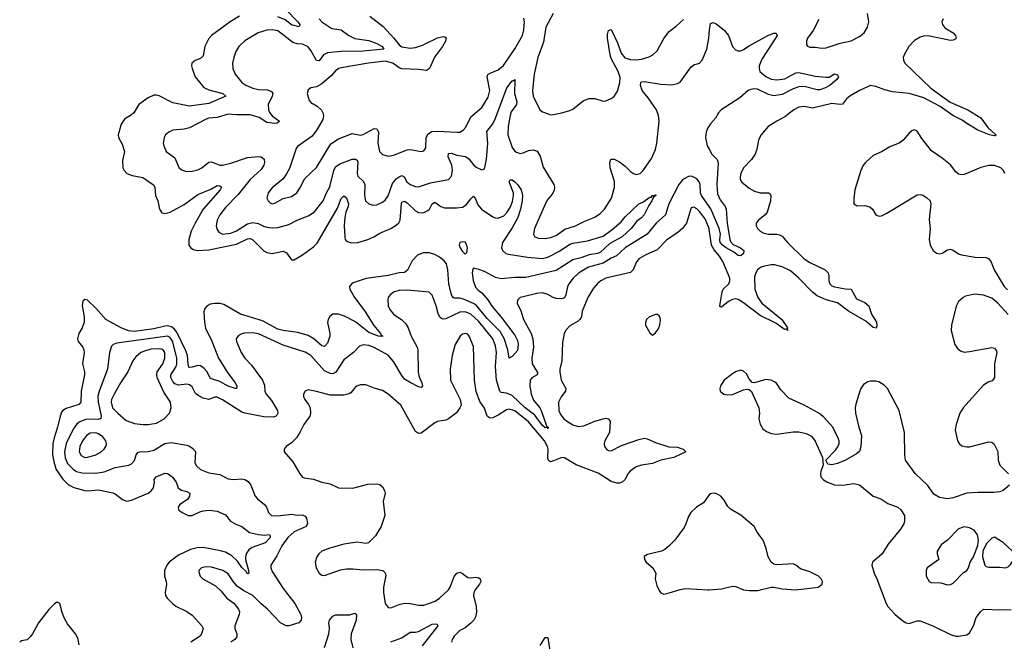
# Model space of a CAD drawing. Header units: inches. Extents: x 1954678 to 2060271, y 904822 to 1016299.
# Tile 364 of 403: x 2034998 to 2042141, y 993517 to 998025. Entities that reach past the tile are written whole.
import ezdxf

# ---------------------------------------------------------------- set-up
doc = ezdxf.new("R2010")
doc.units = ezdxf.units.IN
doc.header["$MEASUREMENT"] = 0
doc.layers.add('C0939', color=7, linetype='Continuous')
doc.layers.add('C0949', color=7, linetype='Continuous')

msp = doc.modelspace()

# ---------------------------------------------------------------- linework, layer by layer
at = {"layer": 'C0939', "color": 5}
for points, elevation in [([(2036842, 998190), (2037016.1, 998010), (2037030.3, 997990), (2037026, 997974), (2036970, 997987.6), (2036924, 998024), (2036870, 998045.5)], 440), ([(2036591.8, 998050), (2036524.6, 998010), (2036390, 997910.7), (2036370, 997888.4), (2036340.2, 997830), (2036330, 997762.4), (2036310, 997742.7), (2036271.5, 997728.5), (2036247.7, 997710), (2036244.4, 997690), (2036248.9, 997670), (2036271.1, 997610), (2036333.1, 997533.1), (2036370, 997515.9), (2036470.6, 997490), (2036492.7, 997470), (2036370, 997417.8), (2036230, 997397.4), (2036110, 997421.3), (2036010, 997472.4), (2035990, 997478.2), (2035970, 997477.2), (2035930, 997458.3), (2035862.6, 997410), (2035826.7, 997350), (2035810, 997334.7), (2035757.2, 997302.8), (2035732.8, 997267.2), (2035711.4, 997190), (2035714.7, 997170), (2035742.3, 997122.3), (2035759, 997070), (2035744.1, 997004.1), (2035744.9, 996950), (2035755.8, 996930), (2035774.9, 996910), (2035814.6, 996894.6), (2035890, 996881.2), (2035967.8, 996827.8), (2035978.5, 996810), (2035982.4, 996750), (2035999.6, 996710), (2036011.6, 996651.6), (2036030, 996624.9), (2036050, 996618.3), (2036090, 996628.7), (2036190, 996685), (2036290, 996756.4), (2036383.9, 996796.1), (2036430, 996822.8), (2036450, 996820.3), (2036463.1, 996810), (2036451.2, 996790), (2036330.1, 996650), (2036270, 996549.7), (2036242.8, 996490), (2036223.9, 996430), (2036225.6, 996390), (2036238.6, 996370), (2036257, 996357), (2036286, 996350), (2036370, 996355.6), (2036570, 996396), (2036650, 996436.3), (2036670, 996438.4), (2036690, 996427.7), (2036768, 996348), (2036790, 996335.3), (2036830, 996330.2), (2036910, 996346), (2036933.7, 996333.7), (2036970, 996282.4), (2036990, 996282), (2037050, 996319), (2037130, 996377.2), (2037155.7, 996404.3), (2037303.1, 996656.9), (2037330, 996727), (2037350, 996746.3), (2037370, 996733.4), (2037382.9, 996690), (2037380.1, 996670), (2037363.1, 996630), (2037355.7, 996590), (2037352.6, 996530), (2037355.7, 996450), (2037360.2, 996430), (2037370, 996417.6), (2037405.4, 996405.4), (2037452.1, 996407.9), (2037523.5, 996430), (2037566.9, 996450), (2037610, 996477.6), (2037690, 996510.2), (2037730, 996534), (2037747.8, 996552.2), (2037757, 996570), (2037767.2, 996692.8), (2037770, 996700.3), (2037790, 996709.3), (2037810, 996695.5), (2037870, 996637.4), (2037890, 996627.5), (2037910, 996624.8), (2037930, 996626.7), (2037958.7, 996641.3), (2037970, 996650.2), (2037990, 996690.3), (2038010, 996700.7), (2038054.4, 996670), (2038080.3, 996660.3), (2038170, 996659.9), (2038210, 996664.7), (2038238.2, 996681.8), (2038270, 996726.3), (2038290, 996743.7), (2038304.6, 996724.6), (2038322.7, 996682.7), (2038349.4, 996649.4), (2038430, 996594.4), (2038450, 996586.9), (2038470, 996585.9), (2038510, 996603.2), (2038532.9, 996627.1), (2038556.1, 996663.9), (2038572.7, 996707.3), (2038580.9, 996750), (2038579.6, 996770), (2038549.8, 996850), (2038556.4, 996863.6), (2038570, 996862.4), (2038590, 996848.7), (2038610, 996828.7), (2038635.6, 996790), (2038646, 996750), (2038642.9, 996710), (2038631, 996650), (2038610.7, 996589.3), (2038570, 996515.2), (2038500.8, 996410), (2038494.2, 996370), (2038500.2, 996350), (2038524.2, 996330), (2038544.7, 996324.7), (2038682.3, 996302.3), (2038790, 996292.6), (2038830, 996303.3), (2038913.1, 996346.9), (2038990, 996396.1), (2039010, 996403.6), (2039118.5, 996421.5), (2039230, 996453.7), (2039297.1, 996502.9), (2039361.4, 996558.6), (2039390, 996595.3), (2039490, 996688.4), (2039518.4, 996701.6), (2039570, 996737.1), (2039582, 996738), (2039590, 996750.4), (2039613.4, 996753.4), (2039613.4, 996750), (2039603.1, 996743.1), (2039592.7, 996747.3), (2039596.9, 996736.9), (2039584.9, 996710), (2039562.8, 996677.2), (2039528.5, 996610), (2039510, 996588.2), (2039476.4, 996563.6), (2039433.8, 996510), (2039368, 996450), (2039278.5, 996401.5), (2039210, 996336.8), (2039190, 996328.1), (2039130, 996320.1), (2039070, 996297.2), (2039010, 996284.1), (2038890, 996205.3), (2038670, 996153.9), (2038590, 996154.2), (2038490, 996146.4), (2038450, 996155.6), (2038370, 996198.7), (2038330, 996214.1), (2038290, 996221.6), (2038284.2, 996215.8), (2038281.6, 996190), (2038287, 996133), (2038305.5, 996085.5), (2038323.7, 996063.7), (2038350, 996044.3), (2038393.8, 995993.8), (2038425, 995945), (2038490, 995868.5), (2038590, 995737.6), (2038610, 995698.4), (2038615.5, 995670), (2038610, 995626.6), (2038570, 995581.2), (2038550, 995569), (2038539.7, 995630), (2038513, 995713), (2038483.9, 995763.9), (2038390, 995858.2), (2038311.6, 995951.6), (2038290, 995965.5), (2038216.9, 995996.9), (2038190, 996004), (2038150, 996005.3), (2038142.2, 996010), (2038129.5, 996029.5), (2038110.4, 996109.6), (2038105.2, 996210), (2038093.3, 996253.3), (2038076.4, 996276.4), (2038043.4, 996303.4), (2038010, 996322.2), (2037970, 996334.8), (2037925.5, 996334.5), (2037883.6, 996316.4), (2037844.8, 996275.2), (2037811.4, 996208.6), (2037790, 996192.1), (2037750, 996187.8), (2037670, 996169.1), (2037512.3, 996147.7), (2037410, 996113.3), (2037390.2, 996090), (2037392.8, 996070), (2037427.1, 996010), (2037502.6, 995910), (2037566.8, 995806.8), (2037616.3, 995750), (2037618.4, 995738.4), (2037630, 995731.4), (2037630, 995727.8), (2037600.7, 995730), (2037530, 995755.7), (2037433.8, 995833.8), (2037353.8, 995873.8), (2037310, 995888.7), (2037270.1, 995889.9), (2037246.7, 995873.2), (2037234.6, 995850), (2037231.8, 995828.2), (2037247.3, 995750), (2037247.3, 995730), (2037230, 995679.7), (2037210, 995654.2), (2037190, 995660.2), (2037131.1, 995711.1), (2037090, 995734.8), (2037015.9, 995755.9), (2036910, 995769.6), (2036870, 995781.1), (2036760.2, 995840.2), (2036599.8, 995890), (2036478.8, 995958.8), (2036450, 995966), (2036412.4, 995967.6), (2036379.1, 995960.9), (2036356.9, 995950), (2036341.5, 995930), (2036333.7, 995906.3), (2036337.8, 995830), (2036346.5, 995786.5), (2036392.4, 995692.4), (2036440.1, 995570), (2036505.2, 995465.2), (2036562, 995390), (2036573.6, 995370), (2036571.4, 995348.6), (2036510, 995367), (2036450, 995399.7), (2036382.7, 995422.7), (2036354.3, 995474.3), (2036335.4, 995495.4), (2036310, 995513.4), (2036290, 995517.5), (2036250, 995503.8), (2036230, 995501.6), (2036225.7, 995505.7), (2036219.2, 995530), (2036214.8, 995590), (2036203.6, 995623.6), (2036138.8, 995758.8), (2036121.3, 995781.3), (2036098.3, 995798.3), (2036070, 995803.6), (2036050, 995802), (2035970, 995783.5), (2035830, 995764.6), (2035788.3, 995768.3), (2035734.6, 995790), (2035623.5, 995850), (2035550, 995932.7), (2035490, 995989.6), (2035470, 995996.2), (2035456.7, 995983.3), (2035452, 995950), (2035464.9, 995870), (2035465.8, 995830), (2035451.5, 995790), (2035427.9, 995750), (2035418.3, 995710), (2035423.1, 995690), (2035456.2, 995650), (2035463.8, 995630), (2035465, 995610), (2035453.4, 995530), (2035467.4, 995470), (2035467.6, 995450), (2035444, 995330), (2035440.2, 995250), (2035425.8, 995234.2), (2035335.8, 995204.2), (2035311.8, 995190), (2035301.7, 995178.3), (2035290.2, 995150), (2035271.3, 995070), (2035246.8, 994993.2), (2035238.7, 994950), (2035236, 994870), (2035247.5, 994807.5), (2035263.3, 994763.3), (2035310, 994693.5), (2035350, 994653.7), (2035390, 994633), (2035470, 994609.5), (2035493, 994607), (2035570, 994614.6), (2035672.6, 994592.6), (2035690, 994586.3), (2035744.4, 994544.4), (2035774, 994534), (2035810, 994539.6), (2035930, 994590.2), (2035952.3, 994607.7), (2035968.8, 994630), (2035975.5, 994670), (2035972.6, 994690), (2035987.3, 994710), (2036050, 994734.9), (2036070, 994733.8), (2036090, 994722.7), (2036110, 994703.6), (2036132, 994670), (2036148.2, 994630), (2036159.3, 994619.3), (2036171.6, 994611.6), (2036210, 994604), (2036232.4, 994590), (2036228.9, 994570), (2036214.1, 994545.9), (2036160.5, 994510), (2036147.2, 994490), (2036150.4, 994470), (2036175.5, 994450), (2036221, 994430), (2036250, 994428), (2036304.1, 994455.9), (2036330, 994463.5), (2036372.5, 994467.5), (2036430, 994459.8), (2036490, 994432.7), (2036527.5, 994387.5), (2036565.7, 994365.7), (2036608.4, 994348.4), (2036665.1, 994305.1), (2036730, 994290.1), (2036773.1, 994286.9), (2036810.2, 994290.2), (2036816, 994276), (2036815.6, 994270), (2036779.1, 994230), (2036683.8, 994196.2), (2036660.9, 994179.1), (2036643.3, 994156.7), (2036635.3, 994130), (2036635.8, 994110), (2036658.9, 994030), (2036661, 994010), (2036653.8, 994006.2), (2036650, 994006), (2036641.7, 994021.7), (2036610, 994052.1), (2036577.5, 994097.5), (2036536.2, 994136.2), (2036490, 994162.1), (2036453.8, 994173.8), (2036330, 994195.9), (2036286.4, 994193.6), (2036237.4, 994182.6), (2036150, 994141.9), (2036082.2, 994090), (2036066.5, 994070), (2036049.3, 994030), (2036047.3, 993990), (2036061.6, 993950), (2036062.3, 993930), (2036053.2, 993870), (2036056.3, 993850), (2036067.3, 993830), (2036106.3, 993790), (2036130, 993772.4), (2036210, 993733), (2036250, 993707.4), (2036320.2, 993630), (2036328.3, 993610), (2036318, 993570), (2036306.1, 993553.9), (2036239, 993510)], 440), ([(2037537.1, 998050), (2037635.5, 997975.5), (2037711.8, 997891.8), (2037750, 997841.4), (2037770, 997827.3), (2037830, 997817.7), (2037870, 997823.9), (2037919.8, 997840.2), (2038030, 997893.4), (2038070, 997903.8), (2038081.4, 997901.4), (2038092.4, 997892.4), (2038088.2, 997870), (2038064.6, 997830), (2038006.1, 997753.9), (2037970, 997671.8), (2037950, 997655.4), (2037890, 997664.5), (2037770, 997667.9), (2037750, 997674.4), (2037704.5, 997710), (2037650, 997724.4), (2037529.6, 997710.4), (2037330, 997676.5), (2037313, 997670), (2037290, 997653.5), (2037259.8, 997620.2), (2037190, 997559.7), (2037150, 997538), (2037110, 997529.5), (2037090, 997516), (2037083.8, 997490), (2037098.3, 997438.3), (2037110, 997423), (2037157, 997397), (2037188.1, 997368.1), (2037198, 997350), (2037201.8, 997330), (2037198.1, 997301.9), (2037154.6, 997225.4), (2037120, 997180), (2037014.4, 997105.6), (2037004.4, 997090), (2036954.3, 996945.7), (2036934.2, 996905.8), (2036908.4, 996871.6), (2036830, 996806.3), (2036800.8, 996770), (2036790.3, 996730), (2036800.4, 996710), (2036815.6, 996695.6), (2036830, 996688.9), (2036850, 996693.1), (2036910, 996729.1), (2036970, 996742.8), (2037007.6, 996770), (2037034.7, 996810), (2037062.9, 996870), (2037150, 996952.7), (2037256.2, 997123.8), (2037310, 997160.2), (2037410, 997199.5), (2037470, 997186.7), (2037490, 997191.3), (2037570, 997236.8), (2037590, 997233.6), (2037601.3, 997210), (2037596.8, 997130), (2037609.3, 997069.3), (2037630, 997047.2), (2037670, 997036.1), (2037710, 997043.2), (2037810, 997081.6), (2037830, 997082.4), (2037910, 997068.4), (2037930, 997074), (2037945.4, 997094.6), (2037945.8, 997170), (2037962.4, 997197.6), (2037987.2, 997212.8), (2038030, 997215.7), (2038170.8, 997209.2), (2038190, 997210.2), (2038216.1, 997223.9), (2038235.1, 997244.9), (2038270, 997319.7), (2038350, 997387.3), (2038397.5, 997462.5), (2038409.9, 997510), (2038388.2, 997610), (2038393.6, 997626.4), (2038410, 997638.1), (2038470, 997661.3), (2038506.9, 997693.1), (2038590, 997812.5), (2038644.7, 997910), (2038656.4, 997950), (2038661.4, 998010), (2038655.2, 998035.2)], 480), ([(2038868.3, 998070), (2038815.3, 997970), (2038799.1, 997860.9), (2038757.4, 997750), (2038731.4, 997630), (2038719.4, 997510), (2038723.2, 997470), (2038771.9, 997371.9), (2038790, 997356.9), (2038823.9, 997343.9), (2038850, 997334.9), (2038870, 997336.5), (2038930, 997348.4), (2038990, 997366.7), (2039010, 997375.8), (2039084.8, 997435.2), (2039127, 997453), (2039170, 997454), (2039230, 997434.4), (2039250, 997436.4), (2039290, 997452), (2039310, 997468.4), (2039333.9, 997506.1), (2039352, 997568), (2039353.6, 997606.4), (2039340.1, 997650), (2039290, 997744.2), (2039281.2, 997770), (2039262.7, 997890), (2039262.9, 997917.1), (2039270, 997947.3), (2039290, 997953.4), (2039335.8, 997855.8), (2039362, 997782), (2039389.3, 997749.3), (2039430, 997735.3), (2039470, 997734.4), (2039510, 997739.1), (2039564.9, 997755.1), (2039591.2, 997770), (2039622.3, 997797.7), (2039670.5, 997889.5), (2039710, 997938.4), (2039761.5, 997978.5), (2039812.9, 998027.1)], 480), ([(2037170, 998030.4), (2037188.8, 998008.8), (2037261.2, 997961.2), (2037330, 997951.1), (2037385.8, 997910), (2037428.4, 997888.4), (2037530, 997873), (2037590, 997851.4), (2037627, 997830), (2037639.1, 997810), (2037490, 997796.6), (2037330, 997794.9), (2037230, 997783.9), (2037201.8, 997770), (2037170, 997727), (2037150, 997728.5), (2037110, 997802.2), (2037090, 997827.9), (2037050, 997846.8), (2037010, 997850.7), (2036980, 997860), (2036870, 997943.5), (2036831.2, 997951.2), (2036791.7, 997948.3), (2036728, 997930), (2036630, 997871), (2036587.6, 997830), (2036566.1, 997793.9), (2036550.2, 997749.8), (2036542.4, 997710), (2036543.2, 997670), (2036560.8, 997630), (2036610.1, 997570.1), (2036638.7, 997550), (2036690, 997527.3), (2036730, 997519.1), (2036795.3, 997515.3), (2036824.2, 997504.2), (2036833.4, 997490), (2036829, 997470), (2036799.4, 997410), (2036802.4, 997370), (2036810.7, 997350.7), (2036830, 997327.2), (2036882.8, 997290), (2036877.1, 997282.9), (2036865.2, 997274.8), (2036848.3, 997271.7), (2036790, 997279.4), (2036735.5, 997315.5), (2036670, 997335.3), (2036570, 997334.9), (2036510, 997339.8), (2036430, 997315.1), (2036370.2, 997309.8), (2036350, 997303.5), (2036230, 997240.3), (2036190, 997230.9), (2036110, 997223), (2036080.7, 997210), (2036056.3, 997190), (2036045.5, 997170), (2036039.1, 997130), (2036043, 997110), (2036060.5, 997070), (2036122.2, 997022.2), (2036153, 996953), (2036174.9, 996934.9), (2036204.6, 996924.6), (2036250, 996925.3), (2036290, 996936), (2036319.5, 996950), (2036370, 996991.8), (2036390, 996994.6), (2036450, 996970.2), (2036470, 996970.2), (2036530, 996984.1), (2036650, 997026), (2036731.8, 997031.8), (2036750, 997029.1), (2036772.2, 997012.2), (2036773.4, 996990), (2036768.5, 996970), (2036750, 996937.6), (2036670, 996866), (2036583.9, 996756.1), (2036490, 996663.1), (2036449.3, 996610), (2036431.2, 996570), (2036423.9, 996530), (2036427.3, 996507.3), (2036442.7, 996482.7), (2036470.2, 996470.2), (2036530, 996477), (2036570, 996492.9), (2036650, 996544.2), (2036690, 996553.8), (2036727.6, 996547.6), (2036766.6, 996526.6), (2036790, 996519.4), (2036830, 996515.1), (2036870, 996518.2), (2036950, 996540.2), (2037010, 996571.3), (2037090, 996601.5), (2037133.5, 996630), (2037200.7, 996710), (2037223.5, 996770), (2037247.8, 996812.2), (2037277, 996930), (2037290, 996956.8), (2037319.7, 996980.3), (2037410, 997013.4), (2037433.7, 997013.7), (2037445.4, 997005.4), (2037450, 996994), (2037445.1, 996910), (2037451.3, 996890), (2037491.4, 996851.4), (2037501.1, 996830), (2037498.2, 996750), (2037506.7, 996710), (2037530, 996688.8), (2037560.3, 996680.3), (2037590, 996682.3), (2037630, 996700.3), (2037650, 996715.3), (2037670, 996748.2), (2037702.9, 996837.1), (2037730, 996869.4), (2037750, 996886.3), (2037770, 996895.2), (2037786.2, 996886.2), (2037805.8, 996850), (2037830, 996830.2), (2037870, 996814.7), (2037890, 996812), (2037979.2, 996840.8), (2038110, 996864.9), (2038130, 996890.7), (2038138.9, 996930), (2038132.5, 996970), (2038107.3, 997030), (2038110, 997054), (2038130, 997056.1), (2038170, 997042.6), (2038232.6, 997032.6), (2038256.3, 997016.3), (2038290, 996971.8), (2038310, 996954.6), (2038350, 996937), (2038370, 996943.8), (2038384.7, 997010), (2038393.9, 997130), (2038387.2, 997212.8), (2038430, 997269.1), (2038450, 997311.5), (2038531.1, 997530), (2038570, 997580.4), (2038579.1, 997580.9), (2038590, 997590.7), (2038588.4, 997490), (2038604.1, 997430), (2038602.1, 997410), (2038564.7, 997355.3), (2038555.1, 997330), (2038540.9, 997250), (2038540.4, 997190), (2038570, 997098.4), (2038590, 997070.3), (2038602.8, 997062.8), (2038630, 997054.9), (2038650, 997058), (2038690, 997075), (2038722, 997082), (2038752, 997072), (2038775, 997035), (2038794.5, 996954.5), (2038874, 996830), (2038877.3, 996810), (2038874.4, 996785.6), (2038860.4, 996759.6), (2038825.3, 996714.7), (2038804.6, 996675.4), (2038733.7, 996510), (2038724.4, 996470), (2038734.8, 996450), (2038761.2, 996441.2), (2038810, 996439), (2038850, 996445.8), (2038890, 996460.8), (2038953.4, 996506.6), (2039031, 996529), (2039097.4, 996562.6), (2039170, 996591.6), (2039210, 996618), (2039240.4, 996650), (2039291.8, 996730), (2039312.2, 996810), (2039312.3, 996852.3), (2039282.2, 996950), (2039278.7, 996990), (2039286.3, 997013.7), (2039310, 997014.4), (2039350, 996992.9), (2039390, 996962.8), (2039430, 996924.4), (2039450, 996910.3), (2039470, 996903.1), (2039499.3, 996910), (2039521.3, 996930), (2039582, 997018), (2039610, 997083), (2039621, 997130), (2039637.5, 997290), (2039632.5, 997330), (2039617.4, 997370), (2039557.5, 997457.5), (2039514.5, 997510), (2039501.7, 997550), (2039504.5, 997570), (2039510, 997574.9), (2039530, 997576.5), (2039650, 997556.5), (2039730, 997552.9), (2039770, 997561.1), (2039790, 997572.2), (2039870, 997683), (2039890, 997697.1), (2039930, 997708.4), (2039950, 997730.7), (2039982.7, 997810), (2039998.2, 997890), (2040000, 997921.3)], 460), ([(2040000, 997254.6), (2039990, 997239.6), (2039978, 997210), (2039974, 997170), (2039986.7, 997110), (2040000, 997085.8)], 460), ([(2040000, 996670), (2039944.5, 996750), (2039937.6, 996770), (2039933.6, 996830), (2039927.8, 996850), (2039910.5, 996870.5), (2039890, 996883.2), (2039870, 996889.4), (2039850, 996887.3), (2039810, 996865.5), (2039780.9, 996830), (2039707.8, 996690), (2039684.1, 996610), (2039616.1, 996550), (2039550.5, 996469.5), (2039390.2, 996370), (2039328.7, 996311.3), (2039290, 996294.5), (2039230, 996259.4), (2039124.6, 996230), (2039052.6, 996187.4), (2039012.9, 996150), (2038982.8, 996110), (2038971.7, 996088.3), (2038959.1, 996030), (2038950, 996008), (2038930, 995999.8), (2038890, 996002.4), (2038869.1, 996009.1), (2038830, 996032.1), (2038790, 996044.2), (2038750, 996039.3), (2038650, 996015.8), (2038630, 996009.5), (2038608.9, 995991.1), (2038606.4, 995970), (2038634.3, 995914.3), (2038652.6, 995850), (2038709, 995750), (2038719.6, 995710), (2038725.3, 995650), (2038713, 995570), (2038714.7, 995530), (2038754.5, 995465.5), (2038751.6, 995450), (2038712.6, 995427.4), (2038701.3, 995410), (2038700.1, 995370), (2038708.4, 995310), (2038725.2, 995265.2), (2038770.3, 995210.3), (2038781.7, 995190), (2038820.4, 995080.4), (2038830.8, 995070), (2038830, 995058), (2038827.6, 995067.6), (2038810, 995064.9), (2038790, 995081.5), (2038736.2, 995156.2), (2038665.8, 995210), (2038570, 995298.9), (2038530, 995317.2), (2038490, 995321.4), (2038481.8, 995330), (2038457.5, 995410), (2038449.9, 995509.9), (2038456.7, 995610), (2038450, 995658.9), (2038429.4, 995710), (2038330, 995835.4), (2038270.5, 995890), (2038230, 995905.6), (2038190, 995903), (2038090, 995855.3), (2038070, 995853.1), (2038057.8, 995857.8), (2038047, 995867), (2038033.9, 995893.9), (2038018.5, 995950), (2037990, 996026), (2037969.6, 996049.6), (2037810, 996064), (2037750, 996060.3), (2037715.5, 996050), (2037684.9, 996030), (2037672, 996010), (2037668.9, 995991.1), (2037671.5, 995950), (2037682.2, 995922.2), (2037710, 995890.3), (2037770, 995848.7), (2037799.2, 995819.2), (2037815.8, 995790), (2037839, 995730), (2037881.6, 995650), (2037886.4, 995630), (2037888, 995468), (2037895.4, 995435.4), (2037916.5, 995390), (2037920.3, 995370), (2037910, 995356.2), (2037890, 995361.7), (2037830, 995392.6), (2037790, 995418.7), (2037770, 995443.8), (2037710, 995546.8), (2037670, 995592), (2037570, 995646.2), (2037530, 995661.1), (2037490, 995666.4), (2037463.6, 995656.4), (2037420.3, 995610), (2037350, 995558.9), (2037292.2, 995467.8), (2037270, 995457.3), (2037250, 995458.4), (2037210, 995477), (2037110, 995588.7), (2037070, 995614.4), (2036910, 995664.8), (2036730, 995747.3), (2036686.8, 995753.2), (2036629.1, 995750.9), (2036610, 995747.6), (2036584.5, 995735.5), (2036569, 995711), (2036570.4, 995690), (2036604.2, 995610), (2036630.3, 995570), (2036678.6, 995518.6), (2036758.5, 995410), (2036773.6, 995373.6), (2036776.5, 995330), (2036785.3, 995310), (2036823.6, 995263.6), (2036869.1, 995190), (2036871.3, 995170), (2036863.7, 995156.3), (2036853.7, 995146.3), (2036838.5, 995141.5), (2036770, 995144.9), (2036630, 995171.4), (2036610, 995179.4), (2036470, 995268.6), (2036430, 995288.2), (2036410, 995288), (2036368.9, 995271.1), (2036330, 995279.8), (2036296.4, 995296.4), (2036273.8, 995313.8), (2036250, 995361.3), (2036230, 995377.7), (2036210, 995381.2), (2036150, 995375), (2036124.2, 995384.2), (2036110, 995400.3), (2036094.3, 995430), (2036093.3, 995450), (2036132.8, 995510), (2036138.7, 995530), (2036137.7, 995570), (2036108.6, 995688.6), (2036090, 995718.8), (2036070, 995728.9), (2035701.4, 995678.6), (2035675.5, 995670), (2035663.1, 995656.9), (2035648.4, 995611.6), (2035635, 995490), (2035573.9, 995330), (2035565.7, 995294.3), (2035566.1, 995250), (2035589.1, 995150.9), (2035586.6, 995133.4), (2035570, 995126), (2035510, 995128.4), (2035475, 995125), (2035430, 995107.1), (2035410, 995089.8), (2035385.8, 995054.2), (2035334, 994950), (2035322.7, 994890), (2035326.7, 994846.7), (2035345.4, 994805.4), (2035385, 994765), (2035410, 994748.4), (2035450, 994738.5), (2035550, 994736.4), (2035610, 994745.1), (2035690, 994776.5), (2035790, 994793.1), (2035810, 994804.2), (2035830, 994828.4), (2035842.8, 994870), (2035854.9, 994885.1), (2035870, 994891.1), (2035930, 994894), (2035970, 994903.8), (2036050, 994951.7), (2036097.4, 994957.4), (2036210, 994938.5), (2036230, 994931.6), (2036255, 994915), (2036272.9, 994892.9), (2036268.7, 994810), (2036280.4, 994790), (2036310, 994763.1), (2036370, 994739.6), (2036450, 994725.3), (2036510, 994695.8), (2036550, 994690.3), (2036610, 994694.6), (2036630.2, 994690.2), (2036654.8, 994674.8), (2036674.9, 994650), (2036706.7, 994570), (2036723.7, 994550), (2036773.7, 994510), (2036787.4, 994490), (2036803.1, 994450), (2036823.8, 994430), (2036870, 994425.5), (2036970, 994438), (2037010, 994431.6), (2037050, 994433.8), (2037070, 994424.2), (2037078.8, 994410), (2037084.8, 994370), (2037076.9, 994350), (2036990.2, 994310), (2036943.5, 994270), (2036899.4, 994210), (2036862.9, 994137.1), (2036820.3, 994070), (2036819.6, 994050), (2036830, 994023.8), (2036910, 993899.6), (2036995.1, 993790), (2037036.5, 993710), (2037041.7, 993690), (2037039.5, 993670), (2037022, 993650), (2036950, 993628.9), (2036930, 993629.8), (2036890, 993650.7), (2036796.5, 993750), (2036748.5, 993788.5), (2036690, 993847.7), (2036623, 993883), (2036576.5, 993916.5), (2036548.1, 993948.1), (2036510, 994005.1), (2036472.3, 994030), (2036390, 994054.5), (2036350, 994057.7), (2036317.3, 994050), (2036298.4, 994030), (2036298.7, 994010), (2036307.6, 993990), (2036327.2, 993970), (2036417.8, 993917.8), (2036459.3, 993879.3), (2036499.5, 993830), (2036552.4, 993792.4), (2036586, 993750), (2036592.3, 993730), (2036589.1, 993710), (2036558.6, 993630), (2036557.8, 993610), (2036572.2, 993570), (2036572.9, 993550), (2036559.1, 993530), (2036529.2, 993510.8)], 460), ([(2040000, 996505.8), (2039999.4, 996510), (2039970, 996579.8), (2039930, 996634.5), (2039910, 996653.5), (2039890, 996664.2), (2039870, 996659.3), (2039866.4, 996653.6), (2039834.4, 996550), (2039806.9, 996510), (2039775.8, 996484.2), (2039690, 996426.8), (2039623.9, 996356.1), (2039540.6, 996319.4), (2039490.7, 996289.3), (2039470, 996263), (2039449.6, 996210.4), (2039430, 996190.7), (2039250, 996149.1), (2039213.8, 996130), (2039189.6, 996110.4), (2039156.6, 996070), (2039119.8, 996010), (2039078.7, 995910), (2039072.7, 995870), (2039062.8, 995850), (2039050, 995838.4), (2038990, 995805.4), (2038963.4, 995776.6), (2038948.9, 995750), (2038936.3, 995683.7), (2038931.4, 995550), (2038916, 995490), (2038916, 995470), (2038926.5, 995410), (2038960.9, 995350), (2038958.9, 995330), (2038925.3, 995290), (2038907.2, 995250), (2038910.3, 995190.3), (2038922, 995162), (2038946.7, 995130), (2038972.7, 995110), (2039010, 995086.3), (2039050, 995074), (2039090, 995079.7), (2039170, 995112.4), (2039230, 995130.3), (2039250, 995134), (2039270.3, 995130.3), (2039281.6, 995110), (2039276.5, 995030), (2039243.1, 994970), (2039237.6, 994950), (2039240.3, 994930), (2039255.5, 994910), (2039270, 994901.1), (2039290, 994897.4), (2039363.5, 994936.5), (2039490, 994981.2), (2039530, 994988.7), (2039550, 994985.7), (2039610, 994957.5), (2039706.4, 994926.4), (2039770, 994924.6), (2039790, 994918.5), (2039810.4, 994910), (2039830.4, 994890), (2039743, 994850), (2039650, 994830.6), (2039590, 994806.7), (2039510, 994794.8), (2039470, 994782), (2039425.8, 994750), (2039410.2, 994730), (2039390, 994689.6), (2039370, 994669.7), (2039350, 994663.1), (2039330, 994662.7), (2039290, 994674.8), (2039195.3, 994735.3), (2039035.5, 994795.5), (2038950, 994847), (2038930, 994849.1), (2038870, 994824.4), (2038850, 994818.5), (2038842.2, 994822.2), (2038832.9, 994832.9), (2038829.1, 994849.1), (2038831.9, 994910), (2038828.3, 994930), (2038806.4, 994970), (2038690, 995107.4), (2038590, 995188.6), (2038550, 995200.9), (2038530, 995196.3), (2038470, 995155.6), (2038430, 995137.3), (2038410, 995135.8), (2038390, 995149.7), (2038370, 995207), (2038335.9, 995255.9), (2038308.6, 995328.6), (2038296.4, 995410), (2038290, 995655.3), (2038258.3, 995730), (2038250, 995742.9), (2038234, 995750), (2038210, 995743.5), (2038194, 995730), (2038156.9, 995670), (2038134.3, 995590), (2038120.3, 995490), (2038122.4, 995410), (2038193.4, 995270), (2038200.3, 995230), (2038192.2, 995210), (2038165.8, 995174.2), (2038109.1, 995130.9), (2038090, 995120.5), (2038030, 995109.7), (2038010, 995100.4), (2037910, 995026.6), (2037890, 995023.7), (2037870, 995038), (2037763.5, 995230), (2037670, 995309.7), (2037630, 995335.1), (2037570, 995351.5), (2037510, 995375.6), (2037470, 995377.6), (2037436.5, 995363.5), (2037400.8, 995319.2), (2037389.2, 995310.8), (2037350, 995300.8), (2037250, 995302.3), (2037150.6, 995329.4), (2037090, 995340.9), (2037068.5, 995331.5), (2037058, 995310), (2037058, 995290), (2037066, 995270), (2037094.1, 995234.1), (2037106, 995210), (2037108.1, 995170), (2037102.8, 995150), (2037058.4, 995090), (2037030.2, 995029.8), (2037006.7, 994993.3), (2036970, 994957), (2036931, 994930), (2036916, 994910), (2036916, 994890), (2036979.2, 994819.2), (2037030, 994730.8), (2037050, 994707.3), (2037062, 994702), (2037130, 994692.4), (2037190, 994670.3), (2037250, 994659.3), (2037310.4, 994630.3), (2037413.8, 994626.2), (2037524.4, 994655.6), (2037590, 994659.3), (2037610, 994653), (2037630, 994636.3), (2037643.8, 994610), (2037648.2, 994590), (2037634.9, 994530), (2037646, 994430), (2037620.3, 994350), (2037579.5, 994280.5), (2037528.9, 994231.1), (2037510, 994226.9), (2037445.5, 994234.5), (2037350, 994221.6), (2037247.7, 994192.3), (2037190, 994169.3), (2037167.3, 994150), (2037153.4, 994130), (2037142, 994090), (2037147.7, 994050), (2037171, 994010), (2037190, 993997.3), (2037210, 993993.4), (2037325.9, 994034.1), (2037370, 994042.4), (2037416.6, 994043.4), (2037490, 994035.3), (2037590, 994038.5), (2037631.3, 994031.3), (2037650, 994014), (2037654.2, 993994.2), (2037638, 993910), (2037638.3, 993870), (2037650.4, 993790.3), (2037670, 993760.7), (2037690, 993760.5), (2037750, 993784.6), (2037790, 993792.9), (2037830, 993790.3), (2037890, 993777.7), (2037930, 993777.6), (2038012.3, 993807.7), (2038044.4, 993830), (2038110, 993890.2), (2038122, 993910), (2038150, 993985.5), (2038170, 994011.8), (2038190, 994016.9), (2038210, 994009), (2038250, 993979.7), (2038270, 993976.5), (2038310, 993980.8), (2038330, 993976), (2038338.4, 993970), (2038343.6, 993950), (2038334.2, 993930), (2038302, 993890), (2038291.5, 993870), (2038290.3, 993850), (2038309.3, 993770), (2038311.3, 993728.7), (2038305.8, 993694.2), (2038292, 993670), (2038272, 993648), (2038230, 993615.4), (2038190, 993594.3), (2038150, 993555.1), (2038135.3, 993530), (2038130.4, 993510)], 480), ([(2040000, 994578.5), (2039959.3, 994520.7), (2039907.7, 994490), (2039868, 994450), (2039850, 994421.2), (2039831.6, 994368.5), (2039817.5, 994342.5), (2039750.2, 994249.8), (2039710, 994209.5), (2039677.5, 994182.5), (2039654.8, 994170), (2039553.7, 994146.3), (2039527.7, 994132.3), (2039530.8, 994110), (2039544, 994090), (2039590.5, 994050), (2039614, 994010), (2039607.7, 993970), (2039621.4, 993921.4), (2039639.9, 993879.9), (2039648.6, 993868.6), (2039670, 993859.3), (2039710, 993867.2), (2039790, 993892.3), (2039830, 993899.7), (2039990, 993888.8), (2040000, 993889.5)], 520), ([(2035428.4, 993490), (2035419.5, 993539.5), (2035402.8, 993570), (2035344.2, 993644.2), (2035322.8, 993682.8), (2035305.8, 993725.8), (2035289.7, 993789.7), (2035270, 993800.5), (2035250, 993788), (2035210, 993748.2), (2035135.3, 993650), (2035090.4, 993570), (2035072.7, 993550), (2035051.9, 993528.1), (2035010, 993520.9), (2034997.7, 993510)], 440), ([(2037210, 993472.7), (2037240.8, 993570), (2037245, 993610), (2037241.1, 993650), (2037245, 993670), (2037270, 993699.3), (2037290, 993707.6), (2037391.8, 993708.2), (2037430, 993720.5), (2037440.5, 993710), (2037439.7, 993670), (2037403.1, 993570), (2037400.1, 993530), (2037415.2, 993470)], 460), ([(2037690, 993514), (2037770, 993541.5), (2037830, 993582.8), (2037870, 993583.2), (2037890, 993588.8), (2037990, 993639.8), (2038024.5, 993644.5), (2038031.6, 993630), (2037917.1, 993483)], 460), ([(2038773.4, 993486.6), (2038810, 993544.9), (2038824.5, 993544.5), (2038830, 993541), (2038845.2, 993450)], 480)]:
    msp.add_lwpolyline(points, dxfattribs=dict(at, elevation=elevation))
for points, elevation in [([(2038210, 996413.7), (2038190.8, 996410), (2038185.5, 996390), (2038192.8, 996370), (2038210, 996343.1), (2038230, 996323.7), (2038243, 996337), (2038246.8, 996370), (2038242.5, 996390), (2038230, 996411.3)], 440), ([(2039610, 995887), (2039567.7, 995870), (2039546, 995850), (2039537.1, 995830), (2039539.3, 995810), (2039570, 995754), (2039590, 995738), (2039610, 995752.7), (2039630, 995779.3), (2039642.6, 995810), (2039647.2, 995847.2), (2039644.5, 995864.5), (2039637.6, 995877.6), (2039626.3, 995886.3)], 520), ([(2036010, 995638.7), (2035950, 995634.1), (2035910, 995623.9), (2035877.6, 995610), (2035839.9, 995580.1), (2035818.2, 995550), (2035783, 995470), (2035728.9, 995391.1), (2035682, 995310), (2035664.2, 995270), (2035661, 995250), (2035671, 995210), (2035709.3, 995170), (2035770, 995119), (2035830, 995096.9), (2035890, 995088.2), (2035930, 995088.2), (2035990, 995099.6), (2036045.6, 995130), (2036084.2, 995170), (2036097.4, 995210), (2036091, 995250), (2036044.6, 995324.6), (2035994.7, 995430), (2035991.6, 995450), (2035996.1, 995470), (2036036.9, 995530), (2036051.3, 995570), (2036050.4, 995610), (2036043, 995623), (2036030, 995634.6)], 480), ([(2035550, 995028.3), (2035510, 995027.3), (2035481.8, 995010), (2035452.8, 994970), (2035435, 994930), (2035429.6, 994889.6), (2035443.4, 994863.4), (2035470, 994850.2), (2035492, 994852), (2035550, 994868.8), (2035589.8, 994890), (2035611.7, 994910), (2035625.9, 994934.1), (2035627.8, 994950), (2035623.4, 994970), (2035600.4, 995000.4), (2035570, 995020.7)], 480)]:
    msp.add_lwpolyline(points, close=True, dxfattribs=dict(at, elevation=elevation))
at = {"layer": 'C0949', "color": 5}
for points, elevation in [([(2040794.7, 998025.3), (2040753.5, 997946.5), (2040714.4, 997890), (2040706.4, 997870), (2040705.8, 997845.8), (2040713.4, 997833.4), (2040730, 997825.5), (2040770, 997826), (2040818.3, 997818.3), (2040850, 997820.2), (2040950, 997853.7), (2041030, 997871.3), (2041090, 997902.4), (2041123.5, 997930), (2041149.7, 997970), (2041159.2, 998010), (2041148.5, 998070)], 480), ([(2041698, 998030), (2041689, 998010), (2041691.8, 997990), (2041710, 997965.3), (2041770.4, 997930), (2041788.2, 997910), (2041793, 997890), (2041790, 997886), (2041770, 997875.6), (2041750, 997874.3), (2041590, 997907.2), (2041554.9, 997905.1), (2041530, 997898.4), (2041490, 997873.4), (2041449.4, 997830), (2041414.2, 997770), (2041408.5, 997750), (2041409.3, 997730), (2041420.2, 997710), (2041608.9, 997528.9), (2041747.4, 997427.4), (2041876.9, 997370), (2041970, 997314), (2042022.6, 997242.6), (2042080.7, 997190), (2042076.7, 997183.3), (2042070, 997182), (2042033.2, 997190), (2041950, 997224.5), (2041870, 997270.7), (2041836.4, 997296.4), (2041769, 997330), (2041675, 997395), (2041557, 997457), (2041450, 997489), (2041330, 997502), (2041275.6, 997515.6), (2041210, 997539.8), (2041170, 997547.1), (2041090, 997510.9), (2041020.3, 997470), (2040997.4, 997450), (2040968, 997412), (2040950, 997409.8), (2040890, 997416), (2040750, 997384), (2040690, 997395.1), (2040650, 997389.7), (2040615.5, 997370), (2040550, 997319.7), (2040490.3, 997289.7), (2040427.7, 997250), (2040373.9, 997186.1), (2040357.6, 997150), (2040346.2, 997086.2), (2040334.3, 997050), (2040306.3, 997010), (2040250.3, 996950), (2040230.3, 996910), (2040225.1, 996885.1), (2040224.9, 996870), (2040235.8, 996850), (2040290, 996803.1), (2040330, 996782), (2040370, 996770.2), (2040430.2, 996770.2), (2040442, 996762), (2040448.5, 996750), (2040444.7, 996710), (2040421.1, 996630), (2040408.1, 996611.9), (2040357.3, 996570), (2040342, 996550), (2040342, 996530), (2040350.4, 996510), (2040370.5, 996490), (2040397.6, 996477.6), (2040430, 996470.2), (2040490, 996469.3), (2040510, 996464.9), (2040530, 996453.8), (2040567.7, 996407.7), (2040688.7, 996290), (2040730, 996263.5), (2040842.4, 996210), (2040857.3, 996197.3), (2040863.7, 996190), (2040867.6, 996170), (2040867.1, 996130), (2040874.9, 996110), (2040890, 996095.8), (2040910, 996087.3), (2040990, 996073), (2041031.4, 996071.4), (2041070, 996000.3), (2041130, 995974.9), (2041158, 995950), (2041177.6, 995890), (2041214, 995830), (2041216.3, 995803.7), (2041212, 995788), (2041190, 995792.7), (2041137.7, 995837.7), (2041010, 995912), (2040931.6, 995971.6), (2040850, 995992.1), (2040782.6, 996022.6), (2040749.4, 996049.4), (2040650.7, 996150.7), (2040590, 996202.4), (2040530, 996233.1), (2040472.9, 996247.1), (2040450, 996247.7), (2040401.9, 996238.1), (2040373.3, 996226.7), (2040350.1, 996209.9), (2040338.6, 996190), (2040330, 996159), (2040331.4, 996070), (2040354.2, 996010), (2040381, 995970), (2040527.5, 995850), (2040568.4, 995790), (2040563.6, 995783.6), (2040570.2, 995769.8), (2040559.4, 995779.4), (2040550, 995778.5), (2040530, 995789.9), (2040483, 995823), (2040370, 995880.4), (2040250, 995972.1), (2040210, 995995.8), (2040190, 996000.2), (2040170, 995996.5), (2040140.1, 995979.9), (2040090, 995938.7), (2040082, 995942), (2040077.6, 995950), (2040093.6, 996050), (2040101.8, 996070), (2040142.9, 996110), (2040150.5, 996130), (2040149.1, 996150), (2040100.2, 996270), (2040074.4, 996310), (2040035.3, 996355.3), (2040015.9, 996390), (2040000, 996505.8)], 480), ([(2040000, 997921.3), (2040001.6, 997950), (2040010, 997997.3), (2040030, 998003.7), (2040050, 997994.9), (2040110, 997948.9), (2040141.2, 997910), (2040170.3, 997830), (2040190, 997805.3), (2040210, 997798), (2040230, 997799.5), (2040250, 997808.9), (2040290, 997836.1), (2040424.5, 997910), (2040470, 997927.7), (2040486.4, 997926.4), (2040492.4, 997910), (2040482.4, 997890), (2040381.8, 997738.2), (2040363.3, 997690), (2040361.6, 997670), (2040368.7, 997648.7), (2040410, 997613.7), (2040450, 997592.6), (2040490, 997588.2), (2040550, 997596.8), (2040630, 997638.3), (2040650, 997640.9), (2040770, 997615.6), (2040850, 997607.3), (2040871.8, 997608.2), (2040910, 997632), (2040930, 997624.7), (2040938.8, 997610), (2040927.3, 997590), (2040878.4, 997550), (2040843.8, 997530), (2040803.8, 997516.2), (2040784.5, 997515.5), (2040698.4, 997538.4), (2040670, 997540.4), (2040650, 997537.7), (2040610, 997522.7), (2040530, 997483.2), (2040470, 997471.8), (2040430, 997481.4), (2040350, 997519.9), (2040330, 997523.4), (2040300.4, 997519.5), (2040283.1, 997510), (2040223.1, 997456.9), (2040087.8, 997370), (2040068.9, 997350), (2040046.7, 997310), (2040010, 997269.7), (2040000, 997254.6)], 460), ([(2042144.1, 996910), (2042136.4, 996930), (2042115.4, 996950), (2042070, 996967.2), (2042030, 996967.7), (2041970, 996953.3), (2041850, 996901.3), (2041830, 996898.4), (2041810, 996904), (2041790, 996921.4), (2041750, 996973.1), (2041690, 997021.1), (2041613.6, 997073.6), (2041543.3, 997163.3), (2041510, 997217.2), (2041490, 997226), (2041470, 997218), (2041450, 997200.9), (2041408.1, 997151.9), (2041379.3, 997130), (2041310, 997103.1), (2041250, 997067.4), (2041190, 997038.7), (2041134.6, 996990), (2041116, 996964), (2041099.7, 996930), (2041058, 996790), (2041048.6, 996728.6), (2041050.7, 996690), (2041074.4, 996674.4), (2041130, 996676.5), (2041166.6, 996666.6), (2041184.6, 996650), (2041210, 996610.5), (2041230, 996600.3), (2041250, 996602.6), (2041290, 996622.3), (2041510, 996753.6), (2041530, 996755.8), (2041550, 996751.5), (2041576.4, 996736.4), (2041603.1, 996710), (2041609, 996690), (2041596.7, 996576.7), (2041603.1, 996510), (2041597, 996430), (2041603.8, 996390), (2041625.5, 996350), (2041650, 996330.5), (2041670, 996327.4), (2041690, 996330.4), (2041730, 996354.6), (2041750, 996360.9), (2041770, 996354.3), (2041810, 996326.2), (2041830, 996319.7), (2041930, 996302.6), (2042010, 996299.1), (2042029.4, 996289.4), (2042046.1, 996266.1), (2042066.7, 996210), (2042141.2, 996090), (2042165.2, 996065.2)], 520), ([(2040000, 997085.8), (2040019.6, 997050), (2040056.9, 997010), (2040066.1, 996986.1), (2040055.3, 996830), (2040061.6, 996761.6), (2040079.2, 996719.2), (2040116.9, 996670), (2040123.5, 996650), (2040131.1, 996550), (2040150.1, 996430.1), (2040155.8, 996415.8), (2040174.4, 996394.4), (2040228.2, 996370), (2040250.5, 996350), (2040248, 996330), (2040230, 996312), (2040210, 996314.3), (2040179, 996339), (2040124.1, 996370), (2040096.2, 996390), (2040080.4, 996410), (2040076.4, 996430), (2040081.5, 996470), (2040073.5, 996510), (2040012.3, 996652.3), (2040000, 996670)], 460), ([(2042170, 995886.8), (2042094.1, 995970), (2042050, 996004.4), (2041990, 996028), (2041925.6, 996034.4), (2041860.3, 996019.7), (2041842.6, 996010), (2041810, 995981.1), (2041792.4, 995947.6), (2041757.1, 995810), (2041755.6, 995770), (2041782.8, 995670), (2041800.8, 995640.8), (2041822.5, 995622.5), (2041850, 995614.7), (2041890, 995618.5), (2042050, 995646.8), (2042070, 995641.8), (2042083.8, 995623.8), (2042086.7, 995610), (2042070.1, 995529.9), (2042069.1, 995430), (2042062.8, 995417.2), (2042053.3, 995406.7), (2042023.5, 995396.5), (2041990, 995373.5), (2041842.2, 995210), (2041819.7, 995170), (2041793, 995090), (2041785.2, 995050), (2041801.7, 994970), (2041812.7, 994950), (2041834, 994934), (2041870, 994926.3), (2041890, 994927.4), (2042030, 994964.4), (2042050, 994960.5), (2042066.9, 994946.9), (2042093.5, 994893.5), (2042098, 994830), (2042110, 994794), (2042172, 994732)], 520), ([(2042179.5, 994650), (2042132.4, 994610), (2042110, 994601.7), (2042064.8, 994595.2), (2041950, 994595.8), (2041870, 994590.8), (2041770, 994556.4), (2041730, 994550.9), (2041670, 994558.9), (2041630, 994583), (2041583.5, 994650), (2041494.3, 994734.3), (2041424.7, 994830), (2041419.2, 994870), (2041417.7, 995030), (2041379.7, 995190), (2041292.8, 995350), (2041270, 995374.7), (2041230, 995398.3), (2041210, 995403.5), (2041170, 995403.5), (2041150, 995398), (2041120.7, 995379.3), (2041100.4, 995350), (2041092.4, 995330), (2041064.3, 995235.7), (2041060.2, 995210), (2041062.2, 995170), (2041085.2, 995070), (2041106.2, 995010), (2041101.3, 994930), (2041090, 994892), (2041070, 994875.1), (2040990.2, 994829.8), (2040930, 994806.6), (2040890, 994797.2), (2040862, 994802), (2040846, 994830), (2040916.5, 994903.5), (2040933.9, 994926.1), (2040943.5, 994950), (2040943.5, 994970), (2040936.8, 994990), (2040897.2, 995070), (2040830, 995143.6), (2040794.5, 995170), (2040689.3, 995230), (2040578.8, 995278.8), (2040519.8, 995339.8), (2040487.7, 995387.7), (2040476.8, 995396.8), (2040450, 995410.9), (2040410, 995415.1), (2040330, 995392.3), (2040312.9, 995392.9), (2040290, 995419), (2040270, 995456), (2040250, 995475.1), (2040230, 995483.7), (2040190, 995472), (2040160.7, 995450), (2040110, 995409.3), (2040082, 995370), (2040077.3, 995350), (2040081, 995330), (2040106, 995310), (2040130, 995303.8), (2040170, 995306.7), (2040250, 995340.5), (2040270, 995344.9), (2040290, 995342.8), (2040308.2, 995328.2), (2040361.3, 995210), (2040365.7, 995170), (2040361.1, 995130), (2040370.3, 995090.3), (2040390, 995058), (2040417.2, 995037.2), (2040450, 995023.1), (2040490, 995018.7), (2040610, 995036.5), (2040650, 995036.5), (2040703.9, 995023.9), (2040743.4, 995003.4), (2040768.8, 994968.8), (2040822.8, 994850), (2040826.4, 994793.6), (2040810.6, 994749.4), (2040808.2, 994730), (2040810.7, 994710), (2040830, 994688), (2040858.8, 994670), (2040910.3, 994650.3), (2040970, 994648.1), (2041050, 994660.9), (2041090, 994650.3), (2041190, 994570.3), (2041245.5, 994550), (2041296.7, 994516.7), (2041368.4, 994488.4), (2041390.7, 994470), (2041416.3, 994430), (2041418, 994390), (2041412.1, 994367.9), (2041387.3, 994330), (2041299.9, 994220.1), (2041255.5, 994150), (2041184, 994090), (2041180.7, 994070), (2041197.1, 994010), (2041217.6, 993970), (2041284.2, 993790), (2041296, 993770), (2041350.2, 993710), (2041404.2, 993664.2), (2041430, 993650.2), (2041450, 993646.5), (2041510, 993665.8), (2041530, 993664.7), (2041623.8, 993630), (2041750, 993566.5), (2041790, 993554.3), (2041810, 993552.9), (2041870, 993562.6), (2041890, 993578.4), (2041918, 993630), (2041937.2, 993690), (2041968.4, 993731.6), (2041990, 993750.3), (2042110, 993744.7), (2042190, 993746.5)], 520), ([(2040000, 993889.5), (2040090, 993896.5), (2040170, 993917.6), (2040194.4, 993914.4), (2040250.3, 993890.3), (2040290, 993884), (2040350, 993886), (2040450, 993910.3), (2040470, 993910.3), (2040530, 993897), (2040630, 993890.3), (2040791.5, 993908.5), (2040819, 993930), (2040821.2, 993950), (2040812.7, 993970), (2040793.2, 993990), (2040730, 994021.6), (2040662, 994042), (2040628.7, 994070), (2040610, 994079.3), (2040490, 994071.5), (2040470, 994076.9), (2040450.9, 994090.9), (2040428.6, 994130), (2040413.3, 994190), (2040390.9, 994250), (2040348, 994308), (2040325.7, 994350), (2040230, 994430.9), (2040154.9, 994474.9), (2040135.3, 994495.3), (2040110, 994540.9), (2040083.7, 994570), (2040050, 994587.8), (2040030, 994591.5), (2040010, 994587), (2040000.6, 994579.4), (2040000, 994578.5)], 520)]:
    msp.add_lwpolyline(points, dxfattribs=dict(at, elevation=elevation))
at = {"layer": 'C0949', "color": 5, "elevation": 540}
for points in [[(2041850, 994346), (2041810, 994331.3), (2041730.3, 994249.7), (2041682.9, 994217.1), (2041653.4, 994170), (2041654, 994150), (2041667.3, 994110), (2041582.8, 994050), (2041574.8, 994030), (2041574.8, 993990), (2041596, 993950), (2041610, 993943.8), (2041681.3, 993941.3), (2041730, 993926), (2041750, 993928.4), (2041770, 993939.3), (2041845.5, 994014.5), (2041870, 994030.6), (2041882.4, 994050), (2041894.5, 994090), (2041917, 994130), (2041948.2, 994211.8), (2041955.1, 994250), (2041948, 994288), (2041922.7, 994322.7), (2041890, 994339.5)], [(2042071.1, 994271.1), (2042050, 994264.7), (2042013.3, 994226.7), (2041985.7, 994170), (2041982.3, 994130), (2042000.3, 994070), (2042010, 994058.4), (2042030, 994054), (2042110, 994055.5), (2042150, 994050.6), (2042170, 994056), (2042187, 994073), (2042209.5, 994110.5), (2042214, 994130), (2042210, 994157.2), (2042202, 994170), (2042133.9, 994233.9)]]:
    msp.add_lwpolyline(points, close=True, dxfattribs=at)

doc.saveas('drawing.dxf')
